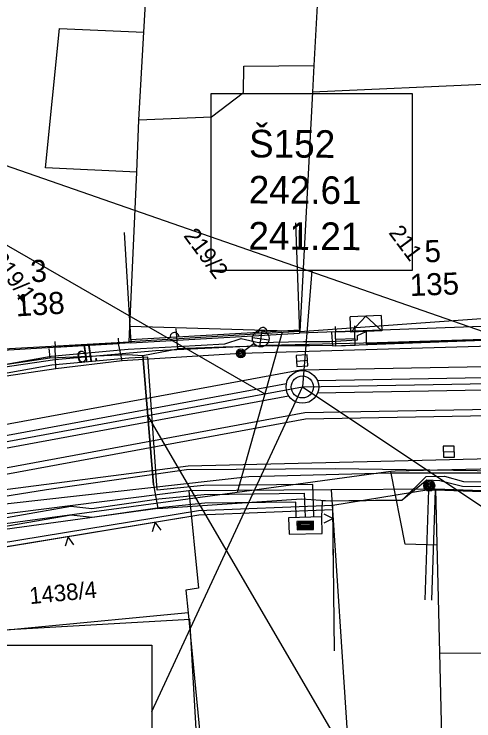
# Model space of a CAD drawing. Extents: x -601580 to 4, y -1204314 to 4.
# Drawn here: x -595921.21 to -595900.39, y -1202932.31 to -1202900.29 of the extents above; entities that cross this region are included whole.
import ezdxf

# ---------------------------------------------------------------- set-up
doc = ezdxf.new("R2010")
doc.units = 0
for name, color, linetype in [('00-EON NN', 7, 'Continuous'), ('00-EON VN', 7, 'Continuous'), ('00-INNOGY-NTL', 7, 'Continuous'), ('00-KN-HRANICE PARCEL', 7, 'Continuous'), ('00-KN-PARC. CISLA', 7, 'Continuous'), ('00-KN-VNITRNI KRESBA', 7, 'Continuous'), ('00-POLOHOPIS', 7, 'Continuous'), ('00-SITE KOM. KABEL', 7, 'Continuous'), ('00-VAK-KANAL-POTRUBI', 7, 'Continuous'), ('11-REKONSTRUKCE  VYKOP', 7, 'Continuous'), ('11-REKONSTRUKCE KANALIZACE', 7, 'Continuous'), ('11-REKONSTRUKCE KANALIZACE OSA', 7, 'Continuous'), ('11-REKONSTRUKCE KANALIZACE POPIS', 7, 'Continuous'), ('11-REKONSTRUKCE VODOVOD', 7, 'Continuous'), ('Vrstva 25', 7, 'Continuous'), ('Vrstva 26', 7, 'Continuous'), ('Vrstva 27', 7, 'Continuous'), ('Vrstva 33', 7, 'Continuous'), ('Vrstva 6', 7, 'Continuous'), ('Vrstva 8', 7, 'Continuous'), ('Vrstva 9', 7, 'Continuous')]:
    doc.layers.add(name, color=color, linetype=linetype)

# ---------------------------------------------------------------- blocks, each defined once
blk = doc.blocks.new('6.01A_1616')
at = {"layer": 'Vrstva 25'}
for radius in [0.25, 0.2, 0.15, 0.1, 0.05]:
    blk.add_circle((0, 0), radius, dxfattribs=at)
blk = doc.blocks.new('6.30_272')
at = {"layer": 'Vrstva 27'}
blk.add_line((-0.25, 0), (0.25, 0), dxfattribs=at)
blk.add_lwpolyline([(-0.25, -0.249), (0.249, -0.25), (0.25, 0.249), (-0.249, 0.25)], close=True, dxfattribs=at)
blk = doc.blocks.new('6.560_934')
at = {"layer": 'Vrstva 33'}
for p, q in [((-0.265, 0.86), (0.265, 1.39)), ((-0.265, 1.39), (0.265, 0.86)), ((0, 0.75), (0, 0))]:
    blk.add_line(p, q, dxfattribs=at)
for centre, radius in [((0, 1.125), 0.375), ((0, 0), 0.2), ((0, 0), 0.145), ((0, 0), 0.0876)]:
    blk.add_circle(centre, radius, dxfattribs=at)
blk = doc.blocks.new('6.30_276')
at = {"layer": 'Vrstva 27'}
blk.add_line((-0.25, 0), (0.25, 0), dxfattribs=at)
blk.add_lwpolyline([(-0.25, -0.25), (0.25, -0.25), (0.25, 0.25), (-0.25, 0.25)], close=True, dxfattribs=at)
blk = doc.blocks.new('6.20_174')
at = {"layer": 'Vrstva 27'}
blk.add_circle((0, 0), 0.5, dxfattribs=at)
blk = doc.blocks.new('VCHOD_2470')
at = {"layer": 'Vrstva 6'}
blk.add_line((0, 0.25), (0, 0), dxfattribs=at)
blk = doc.blocks.new('VCHOD_2472')
at = {"layer": 'Vrstva 6'}
blk.add_line((0, 0.25), (0, 0), dxfattribs=at)
blk = doc.blocks.new('VCHOD_2474')
at = {"layer": 'Vrstva 6'}
blk.add_line((0, 0.25), (0, 0), dxfattribs=at)
blk = doc.blocks.new('VCHOD_2476')
at = {"layer": 'Vrstva 6'}
blk.add_line((0, 0.25), (0, 0), dxfattribs=at)
blk = doc.blocks.new('NN630')
at = {"layer": 'Vrstva 9'}
for points in [[(-3, -700), (-703, 0)], [(-703, -700), (-703, 0), (697, 0), (697, -700)], [(-3, -700), (697, 0)], [(-703, -700), (697, -700)]]:
    blk.add_lwpolyline(points, dxfattribs=at)
blk = doc.blocks.new('NN620')
at = {"layer": 'Vrstva 8'}
for points in [[(752, 4), (-748, 4)], [(-748, 4), (-748, -746)], [(752, -746), (752, 4)], [(368, -180), (-376, -180)], [(-376, -180), (-376, -558)], [(321, -227), (-329, -227)], [(-329, -227), (-329, -510)], [(274, -274), (-281, -274)], [(-281, -274), (-281, -463)], [(274, -463), (274, -274)], [(321, -510), (321, -227)], [(368, -558), (368, -180)], [(-376, -558), (368, -558)], [(-329, -510), (321, -510)], [(-281, -463), (274, -463)], [(227, -321), (-234, -321)], [(-234, -321), (-234, -416)], [(-234, -416), (227, -416)], [(-193, -369), (185, -369)], [(227, -416), (227, -321)], [(-748, -746), (752, -746)]]:
    blk.add_lwpolyline(points, dxfattribs=at)

msp = doc.modelspace()

# ---------------------------------------------------------------- linework, layer by layer
at = {"layer": '00-EON NN'}
for points in [[(-595935.843, -1202917.993), (-595935.131, -1202917.725), (-595933.791, -1202917.568), (-595931.031, -1202917.23), (-595931.068, -1202917.046), (-595930.67, -1202916.817), (-595930.553, -1202917.574), (-595926.25, -1202916.878), (-595923.037, -1202916.41), (-595919.538, -1202915.786), (-595916.043, -1202915.47), (-595913.823, -1202915.341), (-595911.676, -1202915.23), (-595910.925, -1202914.984), (-595910.144, -1202915.164), (-595908.114, -1202915.114), (-595906.922, -1202915.126), (-595905.67, -1202915.046), (-595905.669, -1202914.841), (-595905.267, -1202914.67), (-595905.271, -1202915.221), (-595901.898, -1202915.088), (-595896.397, -1202914.994)], [(-595907.635, -1202923.072), (-595907.693, -1202921.594), (-595912.623, -1202921.652), (-595914.734, -1202921.856), (-595915.16, -1202915.836), (-595916.017, -1202915.87), (-595919.502, -1202916.185), (-595922.982, -1202916.806), (-595926.189, -1202917.273), (-595930.498, -1202917.97), (-595930.984, -1202917.606), (-595933.743, -1202917.964), (-595935.036, -1202918.117), (-595935.748, -1202918.384), (-595939.325, -1202918.811), (-595939.959, -1202918.918), (-595944.456, -1202919.317), (-595944.565, -1202918.2)], [(-595898.445, -1202921.699), (-595900.916, -1202921.69), (-595901.929, -1202921.433), (-595902.519, -1202921.41), (-595903.645, -1202922.308), (-595907.263, -1202922.356), (-595907.29, -1202923.067)], [(-595995.8, -1202934.356), (-595984.826, -1202933.461), (-595978.466, -1202932.991), (-595977.061, -1202932.085), (-595975.439, -1202931.62), (-595969.846, -1202930.691), (-595963.395, -1202928.507), (-595953.535, -1202926.977), (-595946.648, -1202926.221), (-595945.805, -1202925.994), (-595944.014, -1202925.624), (-595942.777, -1202925.446), (-595942.07, -1202924.429), (-595940.212, -1202924.28), (-595939.159, -1202925.181), (-595928.594, -1202923.94), (-595924.514, -1202923.338), (-595923.46, -1202923.423), (-595918.648, -1202922.582), (-595917.692, -1202922.687), (-595914.664, -1202922.251), (-595912.602, -1202922.052), (-595908.077, -1202921.998), (-595908.035, -1202923.087)], [(-595908.435, -1202923.102), (-595908.462, -1202922.403), (-595912.58, -1202922.452), (-595914.625, -1202922.65), (-595917.685, -1202923.09), (-595918.635, -1202922.986), (-595923.441, -1202923.826), (-595924.501, -1202923.741), (-595928.542, -1202924.336), (-595939.286, -1202925.599), (-595940.346, -1202924.692), (-595941.85, -1202924.812), (-595942.549, -1202925.817), (-595943.408, -1202926.019)]]:
    msp.add_lwpolyline(points, dxfattribs=at)
at = {"layer": '00-EON VN'}
for points in [[(-595812.549, -1202889.968), (-595812.597, -1202895.839), (-595812.374, -1202907.109), (-595812.034, -1202911.753), (-595812.043, -1202914.154), (-595812.454, -1202915.079), (-595818.036, -1202918.412), (-595819.276, -1202918.981), (-595830.613, -1202919.581), (-595845.316, -1202919.812), (-595876.261, -1202920.574), (-595885.405, -1202920.764), (-595898.106, -1202921.09), (-595904.172, -1202921.083), (-595910.586, -1202921.253), (-595922.981, -1202922.649), (-595935.765, -1202924.283), (-595938.28, -1202924.79), (-595939.528, -1202924.77)], [(-595855.739, -1202919.768), (-595867.994, -1202919.935), (-595868.948, -1202919.958), (-595869.74, -1202919.998), (-595880.006, -1202920.295), (-595890.722, -1202920.59), (-595891.811, -1202920.801), (-595893.816, -1202921.069), (-595906.671, -1202920.897), (-595913.41, -1202920.93), (-595919.742, -1202921.844), (-595924.186, -1202922.552), (-595925.719, -1202922.718), (-595927.421, -1202922.874), (-595938.86, -1202924.527), (-595939.328, -1202924.551)]]:
    msp.add_lwpolyline(points, dxfattribs=at)
at = {"layer": '00-INNOGY-NTL'}
msp.add_line((-595909.082, -1202914.699), (-595911.114, -1202921.961), dxfattribs=at)
for points in [[(-595829.318, -1202919.629), (-595845.296, -1202920.418), (-595856.328, -1202920.537), (-595857.071, -1202920.577), (-595864.476, -1202920.919), (-595868.63, -1202921.112), (-595869.27, -1202921.139), (-595884.122, -1202921.565), (-595888.695, -1202921.696), (-595890.138, -1202921.597), (-595890.45, -1202921.58), (-595891.559, -1202921.394), (-595893.291, -1202920.873), (-595893.558, -1202920.798), (-595893.702, -1202920.755), (-595903.951, -1202920.99), (-595904.155, -1202921.017), (-595911.114, -1202921.961), (-595924.411, -1202923.761), (-595924.674, -1202923.794)], [(-595902.068, -1202924.35), (-595903.512, -1202924.301), (-595904.155, -1202921.017)]]:
    msp.add_lwpolyline(points, dxfattribs=at)
at = {"layer": '00-KN-HRANICE PARCEL'}
for p, q in [((-595908.275, -1202914.661), (-595894.666, -1202913.701)), ((-595908.275, -1202914.661), (-595916.008, -1202915.133)), ((-595924.512, -1202915.604), (-595916.008, -1202915.133)), ((-595906.857, -1202921.84), (-595913.297, -1202921.888)), ((-595902.127, -1202921.804), (-595906.857, -1202921.84)), ((-595906.857, -1202921.84), (-595904.054, -1202964.643)), ((-595891.549, -1202922.196), (-595902.127, -1202921.804))]:
    msp.add_line(p, q, dxfattribs=at)
for points in [[(-595906.698, -1202889.968), (-595906.667, -1202894.077), (-595907.161, -1202894.082), (-595907.38, -1202897.981), (-595907.643, -1202902.61)], [(-595915.564, -1202905.077), (-595915.34, -1202901.1), (-595915.128, -1202897.443)], [(-595915.564, -1202905.077), (-595912.269, -1202904.935), (-595910.82, -1202903.834), (-595910.808, -1202902.642), (-595907.643, -1202902.61)], [(-595907.643, -1202902.61), (-595907.707, -1202903.816), (-595908.275, -1202914.661)], [(-595916.008, -1202915.133), (-595915.97, -1202914.445), (-595915.664, -1202907.442), (-595915.564, -1202905.077)], [(-595913.297, -1202921.888), (-595927.763, -1202923.708), (-595928.105, -1202923.751)], [(-595913.297, -1202921.888), (-595912.863, -1202926.298), (-595913.434, -1202926.385), (-595913.337, -1202927.422)], [(-595902.127, -1202921.804), (-595901.954, -1202929.235), (-595901.624, -1202943.05), (-595900.729, -1202954.105)], [(-595913.337, -1202927.422), (-595913.489, -1202927.435), (-595926.749, -1202928.697), (-595926.803, -1202928.239), (-595927.189, -1202924.951), (-595927.597, -1202925.005), (-595951.971, -1202927.468), (-595951.879, -1202928.969), (-595969.788, -1202930.73)], [(-595913.337, -1202927.422), (-595909.678, -1202965.119), (-595907.991, -1202982.273)]]:
    msp.add_lwpolyline(points, dxfattribs=at)
at = {"layer": '00-KN-VNITRNI KRESBA'}
for p, q in [((-595919.789, -1202907.254), (-595919.153, -1202900.929)), ((-595919.153, -1202900.929), (-595915.34, -1202901.1)), ((-595896.223, -1202903.299), (-595907.707, -1202903.816)), ((-595915.664, -1202907.442), (-595919.789, -1202907.254)), ((-595908.275, -1202914.661), (-595915.97, -1202914.445)), ((-595901.954, -1202929.235), (-595897.668, -1202929.254))]:
    msp.add_line(p, q, dxfattribs=at)
at = {"layer": '00-POLOHOPIS'}
for p, q in [((-595908.465, -1202909.747), (-595908.285, -1202914.744)), ((-595916.234, -1202910.187), (-595915.934, -1202915.178)), ((-595896.237, -1202914.309), (-595908.285, -1202914.744)), ((-595915.944, -1202915.028), (-595908.29, -1202914.594)), ((-595915.934, -1202915.178), (-595908.285, -1202914.744)), ((-595906.661, -1202914.685), (-595905.79, -1202914.653)), ((-595906.638, -1202915.325), (-595906.661, -1202914.685)), ((-595905.767, -1202915.294), (-595905.79, -1202914.653)), ((-595905.778, -1202914.993), (-595906.649, -1202915.025)), ((-595915.934, -1202915.178), (-595924.447, -1202915.688)), ((-595919.361, -1202915.373), (-595916.482, -1202915.211)), ((-595919.327, -1202916.36), (-595919.361, -1202915.373)), ((-595916.317, -1202916.003), (-595916.482, -1202915.211)), ((-595896.285, -1202915.238), (-595910.95, -1202915.659)), ((-595905.767, -1202915.294), (-595906.638, -1202915.325)), ((-595910.95, -1202915.659), (-595916.317, -1202916.003)), ((-595916.317, -1202916.003), (-595919.327, -1202916.36)), ((-595919.327, -1202916.36), (-595924.331, -1202917.11)), ((-595891.806, -1202920.24), (-595913.338, -1202920.775)), ((-595913.338, -1202920.775), (-595925.574, -1202922.349)), ((-595902.436, -1202921.834), (-595906.785, -1202922.545)), ((-595902.597, -1202926.832), (-595902.436, -1202921.834)), ((-595902.436, -1202921.834), (-595902.137, -1202921.844)), ((-595902.298, -1202926.841), (-595902.137, -1202921.844)), ((-595902.137, -1202921.844), (-595891.547, -1202922.185)), ((-595912.87, -1202922.788), (-595927.19, -1202925.154)), ((-595912.87, -1202922.788), (-595927.19, -1202925.154)), ((-595906.785, -1202922.545), (-595912.87, -1202922.788)), ((-595906.785, -1202922.545), (-595912.87, -1202922.788)), ((-595906.776, -1202922.746), (-595912.852, -1202922.988)), ((-595906.699, -1202929.138), (-595906.785, -1202922.545)), ((-595912.852, -1202922.988), (-595927.164, -1202925.352)), ((-595926.89, -1202928.471), (-595913.25, -1202927.701)), ((-595912.968, -1202932.693), (-595913.25, -1202927.701))]:
    msp.add_line(p, q, dxfattribs=at)
for points in [[(-595915.944, -1202915.028), (-595908.29, -1202914.594)], [(-595906.746, -1202925.575), (-595906.785, -1202922.545)], [(-595912.852, -1202922.988), (-595927.164, -1202925.352)], [(-595907.175, -1202923.344), (-595906.777, -1202923.139), (-595907.18, -1202922.943)], [(-595914.563, -1202923.676), (-595914.826, -1202923.314), (-595914.958, -1202923.741)], [(-595918.509, -1202924.327), (-595918.772, -1202923.965), (-595918.904, -1202924.392)]]:
    msp.add_lwpolyline(points, dxfattribs=at)
for centre in [(-595909.953, -1202914.688), (-595913.947, -1202914.914)]:
    msp.add_arc(centre, 0.2, 3.2442, 183.247, dxfattribs=at)
at = {"layer": '00-SITE KOM. KABEL'}
for points in [[(-595962.653, -1202889.719), (-595962.437, -1202893.118), (-595962.19, -1202903.383), (-595961.704, -1202913.92), (-595961.215, -1202919.696), (-595960.751, -1202920.958), (-595958.852, -1202921.84), (-595941.614, -1202919.207), (-595919.364, -1202915.93), (-595914.802, -1202915.533), (-595909.726, -1202915.29), (-595904.77, -1202915.172), (-595892.698, -1202914.792), (-595882.435, -1202914.609), (-595868.371, -1202914.195), (-595862.284, -1202914.073), (-595852.26, -1202913.769), (-595831.47, -1202912.098)], [(-595913.885, -1202914.553), (-595913.811, -1202915.457)], [(-595906.846, -1202914.708), (-595906.793, -1202915.316)], [(-595906.793, -1202915.316), (-595900.367, -1202915.08), (-595896.119, -1202914.965), (-595892.871, -1202914.659), (-595892.513, -1202914.605), (-595890.395, -1202914.59)], [(-595919.647, -1202915.43), (-595919.597, -1202915.867)], [(-595915.385, -1202915.754), (-595913.811, -1202915.457)], [(-595906.793, -1202915.316), (-595907.835, -1202915.305), (-595909.509, -1202915.315), (-595911.749, -1202915.384), (-595913.811, -1202915.457)], [(-595913.811, -1202915.457), (-595911.749, -1202915.384)], [(-595909.509, -1202915.315), (-595907.835, -1202915.305)], [(-595919.597, -1202915.867), (-595916.087, -1202915.714)], [(-595919.597, -1202915.867), (-595916.087, -1202915.714), (-595915.385, -1202915.754)], [(-595914.9, -1202921.608), (-595915.385, -1202915.754)], [(-595915.385, -1202915.754), (-595914.9, -1202921.608), (-595914.709, -1202922.687)], [(-595930.446, -1202917.543), (-595925.848, -1202916.758), (-595922.768, -1202916.327), (-595919.597, -1202915.867)], [(-595914.709, -1202922.687), (-595908.205, -1202922.255), (-595906.887, -1202922.336), (-595903.645, -1202922.308), (-595902.558, -1202921.239), (-595901.72, -1202921.228), (-595900.869, -1202921.468), (-595898.069, -1202921.482)], [(-595906.887, -1202922.336), (-595903.645, -1202922.308)], [(-595914.709, -1202922.687), (-595923.187, -1202923.849), (-595923.486, -1202924.034), (-595923.4, -1202924.804), (-595923.017, -1202928.256)]]:
    msp.add_lwpolyline(points, dxfattribs=at)
at = {"layer": '00-VAK-KANAL-POTRUBI'}
msp.add_circle((-595908.162, -1202917.18), 0.5, dxfattribs=at)
at = {"layer": '11-REKONSTRUKCE  VYKOP'}
for points in [[(-596033.896, -1202928.113), (-596024.524, -1202927.448), (-595993.044, -1202929.525), (-595947.134, -1202923.593), (-595908.24, -1202916.401), (-595849.541, -1202915.344)], [(-596018.759, -1202930.053), (-595992.974, -1202931.754), (-595946.789, -1202925.787), (-595908.017, -1202918.617), (-595850.701, -1202917.585)]]:
    msp.add_lwpolyline(points, dxfattribs=at)
at = {"layer": '11-REKONSTRUKCE KANALIZACE'}
msp.add_line((-595907.735, -1202911.897), (-595908.162, -1202917.18), dxfattribs=at)
for points in [[(-595907.482, -1202916.887), (-595851.417, -1202915.878)], [(-595907.472, -1202917.447), (-595851.407, -1202916.438)], [(-595946.39, -1202923.964), (-595908.886, -1202917.029)], [(-595908.62, -1202916.98), (-595908.62, -1202916.98)], [(-595907.753, -1202916.892), (-595907.753, -1202916.892)], [(-595946.288, -1202924.515), (-595908.785, -1202917.579)], [(-595908.518, -1202917.53), (-595908.518, -1202917.53)], [(-595907.743, -1202917.452), (-595907.743, -1202917.452)]]:
    msp.add_lwpolyline(points, dxfattribs=at)
for radius in [0.74, 0.5, 0.5]:
    msp.add_circle((-595908.162, -1202917.18), radius, dxfattribs=at)
at = {"layer": '11-REKONSTRUKCE KANALIZACE OSA'}
msp.add_lwpolyline([(-596033.841, -1202928.891), (-596024.522, -1202928.23), (-595993.02, -1202930.308), (-595947.013, -1202924.364), (-595908.162, -1202917.18), (-595850.727, -1202916.145)], dxfattribs=at)
at = {"layer": '11-REKONSTRUKCE KANALIZACE POPIS'}
for p, q in [((-595937.294, -1202901.673), (-595909.864, -1202917.494)), ((-595937.294, -1202901.673), (-595893.541, -1202916.916)), ((-595914.974, -1202931.891), (-595908.162, -1202917.18)), ((-595908.162, -1202917.18), (-595885.713, -1202932.138)), ((-595899.961, -1202944.517), (-595915.16, -1202918.474))]:
    msp.add_line(p, q, dxfattribs=at)
for points in [[(-595912.287, -1202903.879), (-595903.182, -1202903.879), (-595903.182, -1202911.897), (-595912.287, -1202911.897)], [(-595912.287, -1202903.879), (-595903.182, -1202903.879), (-595903.182, -1202911.897), (-595912.287, -1202911.897)], [(-595929.772, -1202928.874), (-595914.974, -1202928.874), (-595914.974, -1202934.907), (-595929.772, -1202934.907)], [(-595929.772, -1202928.874), (-595914.974, -1202928.874), (-595914.974, -1202934.907), (-595929.772, -1202934.907)]]:
    msp.add_lwpolyline(points, close=True, dxfattribs=at)
at = {"layer": '11-REKONSTRUKCE VODOVOD'}
msp.add_lwpolyline([(-596017.942, -1202929.826), (-595992.983, -1202931.473), (-595946.833, -1202925.51), (-595908.045, -1202918.338), (-595850.706, -1202917.305)], dxfattribs=at)

# ---------------------------------------------------------------- block references
at = {"layer": '00-POLOHOPIS'}
for name, p, rotation in [('6.560_934', (-595910.95, -1202915.659), -53.41468170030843), ('6.01A_1616', (-595902.417, -1202921.656), 36.585318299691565)]:
    msp.add_blockref(name, p, dxfattribs=dict(at, rotation=rotation))
for name, p, xscale, yscale, rotation in [('VCHOD_2472', (-595906.661, -1202914.685), 0.9999982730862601, 0.9999982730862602, 2.110694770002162), ('VCHOD_2470', (-595905.79, -1202914.653), 0.9999982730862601, 0.9999982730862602, 2.110694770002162), ('VCHOD_2476', (-595919.361, -1202915.373), 1.0000001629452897, 1.0000001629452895, 3.2149250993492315), ('VCHOD_2474', (-595916.482, -1202915.211), 1.0000001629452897, 1.0000001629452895, 3.2149250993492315), ('6.30_276', (-595908.18, -1202915.989), 1.0000010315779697, 1.0000010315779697, 3.669665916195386), ('6.20_174', (-595908.162, -1202917.18), 1.0000010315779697, 1.0000010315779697, 3.669665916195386), ('6.30_272', (-595901.526, -1202920.113), 1.0000003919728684, 1.0000003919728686, 1.4240772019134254)]:
    msp.add_blockref(name, p, dxfattribs=dict(at, xscale=xscale, yscale=yscale, rotation=rotation))
at = {"layer": 'Vrstva 26', "xscale": 0.001, "yscale": 0.001}
for name, p, rotation in [('NN630', (-595905.267, -1202914.67), -177.79605680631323), ('NN620', (-595908.035, -1202923.089), 1.5964682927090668)]:
    msp.add_blockref(name, p, dxfattribs=dict(at, rotation=rotation))

# ---------------------------------------------------------------- texts
at = {"layer": '00-KN-PARC. CISLA'}
for s, rotation, p in [('219/2', 306.5853, (-595913.568, -1202910.333)), ('211', 306.5853, (-595904.278, -1202910.197)), ('219/1', 306.5853, (-595922.28, -1202911.396)), ('1438/4', 5.5853, (-595920.493, -1202927.023))]:
    msp.add_text(s, height=0.75, rotation=rotation, dxfattribs=at).set_placement(p)
at = {"layer": '00-POLOHOPIS'}
for s, height, rotation, p in [('5', 1, 2.0687, (-595902.611, -1202911.537)), ('3', 1, 3.4319, (-595920.447, -1202912.443)), ('135', 1, 2.0687, (-595903.28, -1202913.062)), ('138', 1, 3.4319, (-595921.128, -1202913.986)), ('dl.', 0.7, 8.1929, (-595918.342, -1202916.107))]:
    msp.add_text(s, height=height, rotation=rotation, dxfattribs=at).set_placement(p)
at = {"layer": '11-REKONSTRUKCE KANALIZACE POPIS'}
for s, p in [('Š152', (-595910.58, -1202906.775)), ('242.61', (-595910.593, -1202908.863)), ('241.21', (-595910.606, -1202910.951))]:
    msp.add_text(s, height=1.25, rotation=359.6459, dxfattribs=at).set_placement(p)

doc.saveas('drawing.dxf')
